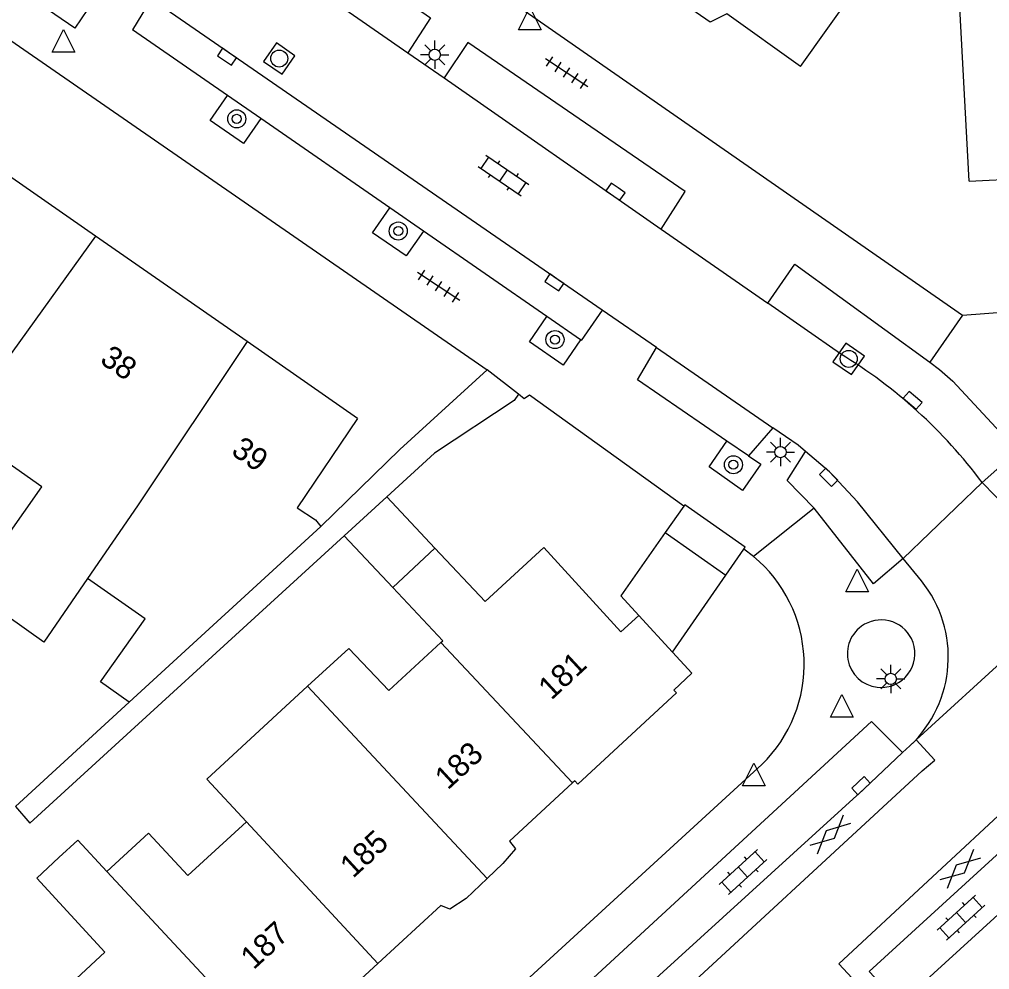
# Model space of a CAD drawing. Extents: x 132998 to 136004, y 396998 to 398512.
# Drawn here: x 134816.67 to 134859.59, y 397194.36 to 397236.4 of the extents above; entities that cross this region are included whole.
import ezdxf

# ---------------------------------------------------------------- set-up
doc = ezdxf.new("R2010")
doc.units = 0
for name, color, linetype in [('gg-afsc-erfafscheiding', 7, 'Continuous'), ('gg-afsc-muur', 7, 'Continuous'), ('gg-anno-huisnummerreeks BGT', 7, 'Continuous'), ('gg-bbg-gedigitaliseerde bebouwing', 7, 'Continuous'), ('gg-bbg-gedigitaliseerde bijgebouw', 7, 'Continuous'), ('gg-bbg-hoofdgebouw', 7, 'Continuous'), ('gg-bbg-luifel en loopbrug', 7, 'Continuous'), ('gg-bbg-tussenscheiding', 7, 'Continuous'), ('gg-knt-verharding', 7, 'Continuous'), ('gg-knt-verharding nz', 7, 'Continuous'), ('gt-grn-weggrens', 7, 'Continuous'), ('gt-symb-boom', 7, 'Continuous'), ('gt-symb-gesloten verharding', 7, 'Continuous'), ('gt-symb-klinker verharding', 7, 'Continuous'), ('gt-symb-kolk', 7, 'Continuous'), ('gt-symb-lichtmast', 7, 'Continuous'), ('gt-symb-rioolschacht', 7, 'Continuous'), ('gt-symb-tegel verharding', 7, 'Continuous'), ('gt-symb-waterafsluiter', 7, 'Continuous')]:
    doc.layers.add(name, color=color, linetype=linetype)

# ---------------------------------------------------------------- blocks, each defined once
blk = doc.blocks.new('gt0-KOLK')
at = {"layer": 'gt-symb-kolk'}
blk.add_lwpolyline([(0, 0), (0.375, 0), (0.375, 0.4), (-0.375, 0.4), (-0.375, 0), (0, 0)], dxfattribs=at)
blk = doc.blocks.new('gt0-BOOM')
at = {"layer": 'gt-symb-boom'}
for radius in [0.4, 0.2]:
    blk.add_circle((0, 0), radius, dxfattribs=at)
blk = doc.blocks.new('gt0-RS')
at = {"layer": 'gt-symb-rioolschacht'}
blk.add_lwpolyline([(-0.5, -0.5), (0.5, -0.5), (0.5, 0.5), (-0.5, 0.5)], close=True, dxfattribs=at)
blk.add_circle((0, 0), 0.375, dxfattribs=at)
blk = doc.blocks.new('gt0-TEG1')
at = {"layer": 'gt-symb-tegel verharding'}
for p, q in [((-1.125, 0), (1.125, 0)), ((-0.9, -0.25), (-0.9, 0.25)), ((-0.45, -0.25), (-0.45, 0.25)), ((0, -0.25), (0, 0.25)), ((0.45, -0.25), (0.45, 0.25)), ((0.9, -0.25), (0.9, 0.25))]:
    blk.add_line(p, q, dxfattribs=at)
blk = doc.blocks.new('gt0-LMAST')
at = {"layer": 'gt-symb-lichtmast'}
for p, q in [((-0.182, 0.173), (-0.447, 0.438)), ((-0.005, 0.246), (-0.005, 0.621)), ((0.172, 0.173), (0.437, 0.438)), ((-0.255, -0.004), (-0.63, -0.004)), ((-0.182, -0.181), (-0.447, -0.446)), ((-0.005, -0.254), (-0.005, -0.629)), ((0.437, -0.446), (0.172, -0.181)), ((0.245, -0.004), (0.62, -0.004))]:
    blk.add_line(p, q, dxfattribs=at)
blk.add_circle((-0.005, -0.004), 0.25, dxfattribs=at)
blk = doc.blocks.new('gt0-WAFSL')
at = {"layer": 'gt-symb-waterafsluiter'}
for p, q in [((-0.5, -0.333), (0, 0.667)), ((0, 0.667), (0.5, -0.333)), ((0.5, -0.333), (-0.5, -0.333))]:
    blk.add_line(p, q, dxfattribs=at)
blk = doc.blocks.new('gt0-KL1')
at = {"layer": 'gt-symb-klinker verharding'}
for p, q in [((-0.5, 0.3), (-0.5, 0.45)), ((0.5, 0.3), (0.5, 0.45)), ((-1.15, 0.3), (1.15, 0.3)), ((-1, -0.3), (-1, 0.3)), ((0, -0.3), (0, 0.3)), ((1, -0.3), (1, 0.3)), ((-1.15, -0.3), (1.15, -0.3)), ((-0.5, -0.45), (-0.5, -0.3)), ((0.5, -0.45), (0.5, -0.3))]:
    blk.add_line(p, q, dxfattribs=at)
blk = doc.blocks.new('gt0-GESVH1')
at = {"layer": 'gt-symb-gesloten verharding'}
for p, q in [((-0.992, -0.261), (0.008, 0.239)), ((0.008, -0.261), (-0.992, 0.239)), ((0.008, 0.239), (1.008, -0.261)), ((1.008, 0.239), (0.008, -0.261))]:
    blk.add_line(p, q, dxfattribs=at)

msp = doc.modelspace()

# ---------------------------------------------------------------- linework, layer by layer
at = {"layer": 'gg-afsc-erfafscheiding'}
for p, q in [((134835.033, 397217.214), (134832.918, 397215.277)), ((134831.038, 397213.555), (134817.123, 397200.835)), ((134849.15, 397212.64), (134848.71, 397212.956))]:
    msp.add_line(p, q, dxfattribs=at)
for points in [[(134837.367, 397220.895), (134833.5, 397217.367), (134830, 397213.96)], [(134838.744, 397219.815), (134838.552, 397219.545), (134835.033, 397217.214)], [(134846.061, 397214.862), (134839.23, 397219.774), (134839.002, 397219.608), (134838.744, 397219.815)], [(134821.522, 397206.194), (134816.487, 397201.582), (134817.123, 397200.835)]]:
    msp.add_lwpolyline(points, dxfattribs=at)
at = {"layer": 'gg-afsc-muur'}
msp.add_lwpolyline([(134858.39, 397223.31), (134872.18, 397224.36), (134881.413, 397232.817)], dxfattribs=at)
at = {"layer": 'gg-bbg-gedigitaliseerde bebouwing'}
for p, q in [((134830, 397213.96), (134821.522, 397206.194)), ((134835.311, 397208.828), (134833.011, 397206.708)), ((134824.956, 397202.792), (134829.415, 397206.894)), ((134824.956, 397202.792), (134826.711, 397200.901)), ((134826.711, 397200.901), (134824.124, 397198.517))]:
    msp.add_line(p, q, dxfattribs=at)
for points in [[(134851.22, 397234.32), (134857.198, 397242.71), (134856.912, 397242.915)], [(134858.69, 397229.25), (134858.126, 397239.677), (134860.675, 397239.886), (134860.912, 397237.688), (134864.166, 397237.88)], [(134819.685, 397211.672), (134817.752, 397208.849), (134814.453, 397211.172), (134817.651, 397215.716), (134813.936, 397218.338)], [(134821.522, 397206.194), (134820.255, 397207.087), (134822.224, 397209.884), (134819.685, 397211.672)], [(134835.311, 397208.828), (134835.402, 397208.913), (134833.193, 397211.261)], [(134829.415, 397206.894), (134831.239, 397208.573), (134833.011, 397206.708)], [(134824.124, 397198.517), (134822.372, 397200.401), (134820.541, 397198.698)], [(134818.417, 397199.316), (134819.252, 397200.084), (134820.541, 397198.698)], [(134820.448, 397195.128), (134817.43, 397198.408), (134818.417, 397199.316)], [(134820.448, 397195.128), (134818.138, 397192.999), (134819.454, 397191.576)]]:
    msp.add_lwpolyline(points, dxfattribs=at)
at = {"layer": 'gg-bbg-gedigitaliseerde bijgebouw'}
for p, q in [((134832.918, 397215.277), (134831.038, 397213.555)), ((134835.05, 397213.008), (134832.918, 397215.277)), ((134846.061, 397214.862), (134845.243, 397213.701)), ((134845.243, 397213.701), (134847.916, 397211.818)), ((134833.193, 397211.261), (134831.038, 397213.555)), ((134847.916, 397211.818), (134848.71, 397212.956))]:
    msp.add_line(p, q, dxfattribs=at)
msp.add_lwpolyline([(134848.71, 397212.956), (134848.774, 397213.048), (134846.107, 397214.927), (134846.061, 397214.862)], dxfattribs=at)
at = {"layer": 'gg-bbg-hoofdgebouw'}
for p, q in [((134820.032, 397226.818), (134814.712, 397230.522)), ((134826.741, 397222.147), (134820.032, 397226.818)), ((134831.62, 397218.75), (134826.741, 397222.147)), ((134844.07, 397210.03), (134845.556, 397208.411))]:
    msp.add_line(p, q, dxfattribs=at)
for points in [[(134851.22, 397234.32), (134847.969, 397236.642), (134847.227, 397236.275), (134845.366, 397237.573), (134845.447, 397238.405), (134844.57, 397239.05)], [(134858.69, 397229.25), (134861.06, 397229.37), (134861.09, 397228.96), (134861.85, 397229.03), (134862.52, 397228), (134864.71, 397228.18)], [(134831.62, 397218.75), (134828.95, 397214.79), (134829.76, 397214.26), (134830, 397213.96)], [(134839.87, 397213.03), (134837.27, 397210.645), (134835.05, 397213.008)], [(134839.87, 397213.03), (134843.27, 397209.3), (134844.07, 397210.03)], [(134845.556, 397208.411), (134846.42, 397207.47), (134845.62, 397206.73), (134845.74, 397206.61), (134841.37, 397202.57), (134841.24, 397202.71), (134841.14, 397202.618)], [(134841.14, 397202.618), (134838.35, 397200.04), (134838.61, 397199.71), (134838.06, 397199.06), (134837.363, 397198.393)], [(134837.363, 397198.393), (134836.43, 397197.5), (134835.71, 397197.04), (134835.31, 397197.19), (134832.53, 397194.632)], [(134832.53, 397194.632), (134829.55, 397191.89), (134829.83, 397191.54), (134829.23, 397190.88), (134828.47, 397190.176)]]:
    msp.add_lwpolyline(points, dxfattribs=at)
at = {"layer": 'gg-bbg-luifel en loopbrug'}
msp.add_line((134845.556, 397208.411), (134847.916, 397211.818), dxfattribs=at)
msp.add_lwpolyline([(134845.243, 397213.701), (134843.271, 397210.901), (134844.07, 397210.03)], dxfattribs=at)
at = {"layer": 'gg-bbg-tussenscheiding'}
for p, q in [((134820.032, 397226.818), (134813.936, 397218.338)), ((134833.193, 397211.261), (134835.05, 397213.008)), ((134835.311, 397208.828), (134841.14, 397202.618)), ((134829.415, 397206.894), (134837.363, 397198.393)), ((134832.53, 397194.632), (134826.711, 397200.901)), ((134820.541, 397198.698), (134828.47, 397190.176))]:
    msp.add_line(p, q, dxfattribs=at)
msp.add_lwpolyline([(134826.741, 397222.147), (134821.887, 397214.886), (134819.685, 397211.672)], dxfattribs=at)
at = {"layer": 'gg-knt-verharding'}
for p, q in [((134830.23, 397242.91), (134858.39, 397223.31)), ((134822.498, 397237.31), (134821.674, 397235.948)), ((134825.875, 397233.038), (134821.674, 397235.948)), ((134833.853, 397234.93), (134835.457, 397233.813)), ((134827.352, 397232.015), (134825.875, 397233.038)), ((134833.058, 397228.063), (134827.352, 397232.015)), ((134834.544, 397227.033), (134833.058, 397228.063)), ((134840.004, 397223.251), (134834.544, 397227.033)), ((134845.066, 397227.124), (134849.776, 397223.845)), ((134841.493, 397222.22), (134840.004, 397223.251)), ((134842.448, 397223.544), (134841.521, 397222.2)), ((134844.853, 397221.884), (134842.448, 397223.544)), ((134841.521, 397222.2), (134841.493, 397222.22)), ((134850.001, 397218.332), (134848.929, 397217.095)), ((134848.929, 397217.095), (134847.972, 397217.748)), ((134859.26, 397215.913), (134860.824, 397217.307)), ((134859.26, 397215.913), (134860.411, 397214.735)), ((134854.46, 397211.426), (134851.824, 397214.773)), ((134856.347, 397204.524), (134867.003, 397214.295)), ((134855.768, 397212.557), (134854.46, 397211.426)), ((134856.571, 397211.566), (134855.768, 397212.557)), ((134855.741, 397203.972), (134856.06, 397204.261)), ((134856.06, 397204.261), (134856.347, 397204.524)), ((134849.52, 397203.44), (134826.11, 397181.99)), ((134854.265, 397194.282), (134863.205, 397202.446))]:
    msp.add_line(p, q, dxfattribs=at)
for points in [[(134743.88, 397256.97), (134785.02, 397257.09), (134837.367, 397220.895)], [(134825.137, 397241.01), (134826.145, 397242.503), (134834.859, 397236.469), (134833.853, 397234.93)], [(134817.633, 397237.03), (134818.477, 397238.27), (134819.964, 397237.258), (134819.12, 397236.018), (134817.633, 397237.03)], [(134845.066, 397227.124), (134846.124, 397228.791), (134836.512, 397235.387), (134835.457, 397233.813)], [(134827.352, 397232.015), (134826.585, 397230.907), (134825.103, 397231.924), (134825.875, 397233.038)], [(134834.544, 397227.033), (134833.785, 397225.938), (134832.291, 397226.956), (134833.058, 397228.063)], [(134849.776, 397223.845), (134850.977, 397225.57), (134856.945, 397221.233)], [(134841.493, 397222.22), (134840.719, 397221.103), (134839.23, 397222.134), (134840.004, 397223.251)], [(134847.972, 397217.748), (134844.013, 397220.453), (134844.853, 397221.884)], [(134856.945, 397221.233), (134857.378, 397220.919), (134857.966, 397220.395), (134860.824, 397217.307)], [(134851.448, 397217.284), (134851.12, 397217.56), (134850.001, 397218.332)], [(134848.929, 397217.095), (134849.463, 397216.73), (134848.66, 397215.555), (134847.188, 397216.6), (134847.972, 397217.748)], [(134851.824, 397214.773), (134850.631, 397216.006), (134851.448, 397217.284)], [(134855.741, 397203.972), (134854.373, 397205.344), (134841.496, 397193.46), (134842.69, 397192.02)], [(134842.69, 397192.02), (134854.035, 397202.352), (134855.741, 397203.972)], [(134864.471, 397200.899), (134855.624, 397192.826), (134854.265, 397194.282)]]:
    msp.add_lwpolyline(points, dxfattribs=at)
for centre, radius, start, end in [((134841.507, 397202.66), 22.154, 36.7418, 58.75), ((134845.184, 397207.873), 6.201, 314.3667, 50.2394), ((134852.38, 397208.189), 5.383, 313.1372, 38.8599), ((134854.794, 397208.338), 1.495, 26.4943, 125.8356), ((134854.794, 397208.338), 1.495, 125.8218, 272.679), ((134854.794, 397208.338), 1.495, 272.6889, 26.5052)]:
    msp.add_arc(centre, radius, start, end, dxfattribs=at)
at = {"layer": 'gg-knt-verharding nz'}
for p, q in [((134825.137, 397241.01), (134833.853, 397234.93)), ((134842.448, 397223.544), (134822.498, 397237.31)), ((134835.457, 397233.813), (134845.066, 397227.124)), ((134853, 397221.6), (134849.776, 397223.845)), ((134844.853, 397221.884), (134850.001, 397218.332)), ((134855.768, 397212.557), (134853.74, 397215.06))]:
    msp.add_line(p, q, dxfattribs=at)
for points in [[(134853.74, 397215.06), (134852.51, 397216.39), (134851.448, 397217.284)], [(134856.601, 397203.151), (134857.164, 397203.634), (134856.347, 397204.524)], [(134794.7, 397146.199), (134813.85, 397163.775), (134819.775, 397169.25), (134828.626, 397177.351), (134837.475, 397185.525), (134844.825, 397192.275), (134856.601, 397203.151)], [(134860.793, 397201.925), (134852.924, 397194.62), (134853.706, 397193.769)]]:
    msp.add_lwpolyline(points, dxfattribs=at)
at = {"layer": 'gt-grn-weggrens'}
for p, q in [((134858.39, 397223.31), (134856.945, 397221.233)), ((134838.744, 397219.815), (134837.367, 397220.895)), ((134859.26, 397215.913), (134855.768, 397212.557)), ((134851.824, 397214.773), (134849.15, 397212.64))]:
    msp.add_line(p, q, dxfattribs=at)

# ---------------------------------------------------------------- block references
at = {"layer": 'gt-symb-boom'}
for p in [(134826.282, 397232.003), (134833.428, 397227.04), (134840.362, 397222.236), (134848.256, 397216.698)]:
    msp.add_blockref('gt0-BOOM', p, dxfattribs=at)
at = {"layer": 'gt-symb-gesloten verharding'}
for p, rotation in [((134852.556, 397200.336), -137.31004222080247), ((134858.289, 397198.819), 42.40480040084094)]:
    msp.add_blockref('gt0-GESVH1', p, dxfattribs=dict(at, rotation=rotation))
at = {"layer": 'gt-symb-klinker verharding'}
for p, rotation in [((134838.088, 397229.496), -34.11906284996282), ((134848.682, 397198.677), 42.5280440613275), ((134858.328, 397196.66), 42.485794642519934)]:
    msp.add_blockref('gt0-KL1', p, dxfattribs=dict(at, rotation=rotation))
at = {"layer": 'gt-symb-kolk'}
for p, rotation in [((134825.965, 397234.914), 145.72173342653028), ((134843.151, 397228.943), 145.72173342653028), ((134840.442, 397224.93), 145.72173342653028), ((134856.319, 397219.698), 139.094273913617), ((134852.61, 397216.284), 135.0000000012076), ((134854.035, 397202.352), 42.323816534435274)]:
    msp.add_blockref('gt0-KOLK', p, dxfattribs=dict(at, rotation=rotation))
at = {"layer": 'gt-symb-lichtmast'}
for p in [(134835.047, 397234.843), (134850.343, 397217.263), (134855.223, 397207.227)]:
    msp.add_blockref('gt0-LMAST', p, dxfattribs=at)
at = {"layer": 'gt-symb-rioolschacht'}
for p, rotation in [((134828.162, 397234.67), -34.6915288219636), ((134853.357, 397221.381), -34.818354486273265)]:
    msp.add_blockref('gt0-RS', p, dxfattribs=dict(at, rotation=rotation))
at = {"layer": 'gt-symb-tegel verharding'}
for p, rotation in [((134840.876, 397234.049), -33.37220238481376), ((134835.215, 397224.6), -33.372202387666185)]:
    msp.add_blockref('gt0-TEG1', p, dxfattribs=dict(at, rotation=rotation))
at = {"layer": 'gt-symb-waterafsluiter'}
for p in [(134839.251, 397236.279), (134818.614, 397235.285), (134853.73, 397211.409), (134853.057, 397205.86), (134849.158, 397202.825)]:
    msp.add_blockref('gt0-WAFSL', p, dxfattribs=at)

# ---------------------------------------------------------------- texts
at = {"layer": 'gg-anno-huisnummerreeks BGT'}
for s, rotation, p in [('38', 325.2, (134820.178, 397221.233)), ('39', 325.2, (134825.986, 397217.189)), ('181', 42.8, (134840.2, 397206.253)), ('183', 42.8, (134835.621, 397202.281)), ('185', 42.6, (134831.425, 397198.372)), ('187', 42.6, (134827.025, 397194.324))]:
    msp.add_text(s, height=1, rotation=rotation, dxfattribs=at).set_placement(p)

doc.saveas('drawing.dxf')
